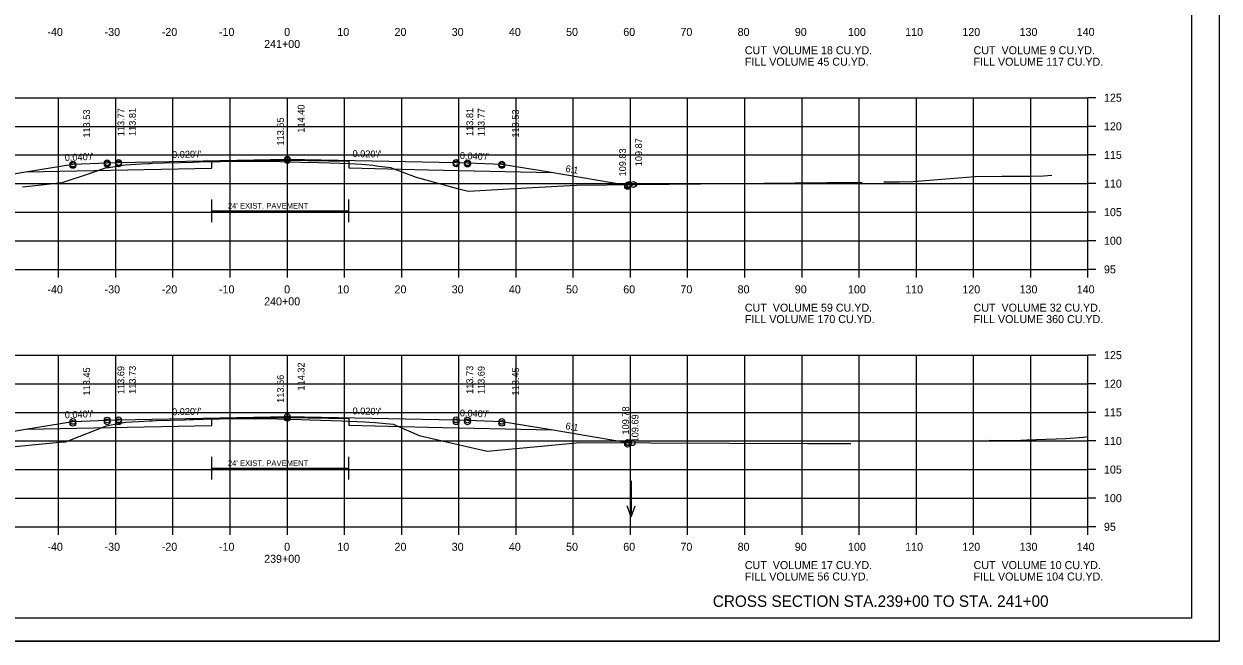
# Model space of a CAD drawing. Extents: x 1175611 to 1176402, y -433344 to -416213.
# Drawn here: x 1175734.9 to 1175943.9, y -422250 to -422142.1 of the extents above; entities that cross this region are included whole.
import ezdxf

# ---------------------------------------------------------------- set-up
doc = ezdxf.new("R2010")
doc.units = 0
for name, color, linetype in [('Default', 7, 'Continuous'), ('R_Alt Surface', 7, 'Continuous'), ('R_Axis', 7, 'Continuous'), ('R_Axis Annot', 7, 'Continuous'), ('R_Border', 7, 'Continuous'), ('R_Draft', 7, 'Continuous'), ('R_Exist Surface', 7, 'Continuous'), ('R_Fin Surface', 7, 'Continuous'), ('R_Grid', 7, 'Continuous'), ('R_No Plot', 7, 'Continuous'), ('R_Water Annot', 7, 'Continuous'), ('R_Xsect Elev', 7, 'Continuous'), ('R_Xsect Slope', 7, 'Continuous')]:
    doc.layers.add(name, color=color, linetype=linetype)

msp = doc.modelspace()

# ---------------------------------------------------------------- linework, layer by layer
at = {"layer": 'R_Alt Surface'}
for p, q in [((1175767.74, -422174.74), (1175791.74, -422174.74)), ((1175767.74, -422219.72), (1175791.74, -422219.72))]:
    msp.add_line(p, q, dxfattribs=at)
for points in [[(1175735.29, -422167.94), (1175767.74, -422167.29), (1175767.74, -422166.13), (1175780.97, -422165.87), (1175791.74, -422166.08), (1175791.74, -422167.24), (1175805.54, -422167.59), (1175827.19, -422168.02)], [(1175767.74, -422176.74), (1175767.74, -422172.74)], [(1175791.74, -422176.74), (1175791.74, -422172.74)], [(1175735.29, -422212.92), (1175767.74, -422212.27), (1175767.74, -422211.11), (1175780.97, -422210.85), (1175791.74, -422211.06), (1175791.74, -422212.22), (1175805.54, -422212.57), (1175827.19, -422213.01)], [(1175767.74, -422221.72), (1175767.74, -422217.72)], [(1175791.74, -422221.72), (1175791.74, -422217.72)]]:
    msp.add_lwpolyline(points, dxfattribs=at)
at = {"layer": 'R_Axis'}
for p, q in [((1175920.97, -422184.97), (1175920.97, -422154.97)), ((1175922.37, -422154.97), (1175920.97, -422154.97)), ((1175922.37, -422159.97), (1175920.97, -422159.97)), ((1175922.37, -422164.97), (1175920.97, -422164.97)), ((1175922.37, -422169.97), (1175920.97, -422169.97)), ((1175922.37, -422174.97), (1175920.97, -422174.97)), ((1175922.37, -422179.97), (1175920.97, -422179.97)), ((1175640.97, -422184.97), (1175920.97, -422184.97)), ((1175740.97, -422186.37), (1175740.97, -422184.97)), ((1175750.97, -422186.37), (1175750.97, -422184.97)), ((1175760.97, -422186.37), (1175760.97, -422184.97)), ((1175770.97, -422186.37), (1175770.97, -422184.97)), ((1175780.97, -422186.37), (1175780.97, -422184.97)), ((1175790.97, -422186.37), (1175790.97, -422184.97)), ((1175800.97, -422186.37), (1175800.97, -422184.97)), ((1175810.97, -422186.37), (1175810.97, -422184.97)), ((1175820.97, -422186.37), (1175820.97, -422184.97)), ((1175830.97, -422186.37), (1175830.97, -422184.97)), ((1175840.97, -422186.37), (1175840.97, -422184.97)), ((1175850.97, -422186.37), (1175850.97, -422184.97)), ((1175860.97, -422186.37), (1175860.97, -422184.97)), ((1175870.97, -422186.37), (1175870.97, -422184.97)), ((1175880.97, -422186.37), (1175880.97, -422184.97)), ((1175890.97, -422186.37), (1175890.97, -422184.97)), ((1175900.97, -422186.37), (1175900.97, -422184.97)), ((1175910.97, -422186.37), (1175910.97, -422184.97)), ((1175920.97, -422186.37), (1175920.97, -422184.97)), ((1175922.37, -422184.97), (1175920.97, -422184.97)), ((1175920.97, -422229.97), (1175920.97, -422199.97)), ((1175922.37, -422199.97), (1175920.97, -422199.97)), ((1175922.37, -422204.97), (1175920.97, -422204.97)), ((1175922.37, -422209.97), (1175920.97, -422209.97)), ((1175922.37, -422214.97), (1175920.97, -422214.97)), ((1175922.37, -422219.97), (1175920.97, -422219.97)), ((1175922.37, -422224.97), (1175920.97, -422224.97)), ((1175640.97, -422229.97), (1175920.97, -422229.97)), ((1175740.97, -422231.37), (1175740.97, -422229.97)), ((1175750.97, -422231.37), (1175750.97, -422229.97)), ((1175760.97, -422231.37), (1175760.97, -422229.97)), ((1175770.97, -422231.37), (1175770.97, -422229.97)), ((1175780.97, -422231.37), (1175780.97, -422229.97)), ((1175790.97, -422231.37), (1175790.97, -422229.97)), ((1175800.97, -422231.37), (1175800.97, -422229.97)), ((1175810.97, -422231.37), (1175810.97, -422229.97)), ((1175820.97, -422231.37), (1175820.97, -422229.97)), ((1175830.97, -422231.37), (1175830.97, -422229.97)), ((1175840.97, -422231.37), (1175840.97, -422229.97)), ((1175850.97, -422231.37), (1175850.97, -422229.97)), ((1175860.97, -422231.37), (1175860.97, -422229.97)), ((1175870.97, -422231.37), (1175870.97, -422229.97)), ((1175880.97, -422231.37), (1175880.97, -422229.97)), ((1175890.97, -422231.37), (1175890.97, -422229.97)), ((1175900.97, -422231.37), (1175900.97, -422229.97)), ((1175910.97, -422231.37), (1175910.97, -422229.97)), ((1175920.97, -422231.37), (1175920.97, -422229.97)), ((1175922.37, -422229.97), (1175920.97, -422229.97))]:
    msp.add_line(p, q, dxfattribs=at)
at = {"layer": 'R_Border'}
for q in [(1175939.15, -422040.51), (1175622.97, -422245.97)]:
    msp.add_line((1175939.15, -422245.97), q, dxfattribs=at)
at = {"layer": 'R_Exist Surface'}
for points in [[(1175734.66, -422170.56), (1175736.34, -422170.36), (1175741.62, -422169.8), (1175746.37, -422168.19), (1175749.16, -422167.24), (1175749.73, -422167.16), (1175751.16, -422166.95), (1175752.6, -422166.69), (1175755.43, -422166.53), (1175756.74, -422166.46), (1175757, -422166.45), (1175757.36, -422166.43), (1175759.42, -422166.36), (1175762.24, -422166.28), (1175764.42, -422166.23), (1175765.53, -422166.2), (1175767.7, -422166.14), (1175768.54, -422166.13), (1175769.24, -422166.11), (1175770.35, -422166.08), (1175773.91, -422166.06), (1175775.62, -422166.04), (1175777.92, -422166.08), (1175783.32, -422166.21), (1175786.47, -422166.3), (1175790.17, -422166.43), (1175791.81, -422166.49), (1175793.93, -422166.61), (1175794.61, -422166.65), (1175795.26, -422166.69), (1175795.89, -422166.77), (1175796.54, -422166.85), (1175799, -422167.15), (1175801.43, -422168.08), (1175803.48, -422168.88), (1175810.51, -422170.76), (1175812.61, -422171.33), (1175823.82, -422170.68), (1175831.56, -422170.23), (1175842.18, -422170.13), (1175875.33, -422169.81), (1175876, -422169.8), (1175877.95, -422169.78), (1175881.47, -422169.75)], [(1175885.25, -422169.69), (1175888.01, -422169.65), (1175890.49, -422169.6), (1175893.99, -422169.33), (1175901.24, -422168.74), (1175905.99, -422168.7), (1175911.02, -422168.68), (1175913.18, -422168.6), (1175914.67, -422168.52)], [(1175733.38, -422215.96), (1175741.12, -422215.21), (1175742.2, -422215.1), (1175742.96, -422214.81), (1175749.16, -422212.36), (1175750.76, -422212.05), (1175752.72, -422211.67), (1175754.95, -422211.56), (1175756.78, -422211.46), (1175757.25, -422211.44), (1175757.4, -422211.43), (1175757.97, -422211.41), (1175762.99, -422211.26), (1175763.81, -422211.23), (1175764.58, -422211.21), (1175768.12, -422211.12), (1175768.65, -422211.11), (1175769.03, -422211.1), (1175770.35, -422211.06), (1175774, -422211.04), (1175775.25, -422211.03), (1175779.2, -422211.11), (1175780.4, -422211.14), (1175783.44, -422211.22), (1175784.93, -422211.26), (1175790.54, -422211.45), (1175791.79, -422211.5), (1175793.17, -422211.56), (1175794.46, -422211.62), (1175795.24, -422211.66), (1175796.3, -422211.75), (1175799.46, -422212.05), (1175803.11, -422213.62), (1175804.05, -422214.04), (1175813.12, -422216.12), (1175815.9, -422216.76), (1175824.73, -422215.94), (1175832.1, -422215.25), (1175844.52, -422215.29), (1175871.91, -422215.39), (1175872.84, -422215.39), (1175879.49, -422215.39)], [(1175903.67, -422214.85), (1175906.8, -422214.88), (1175908.18, -422214.92), (1175910.28, -422214.8), (1175917.1, -422214.57), (1175920.21, -422214.28), (1175920.97, -422214.2)]]:
    msp.add_lwpolyline(points, dxfattribs=at)
at = {"layer": 'R_Fin Surface'}
for points in [[(1175721.42, -422170.25), (1175721.47, -422170.24), (1175735.2, -422167.95), (1175743.47, -422166.57), (1175749.47, -422166.33), (1175751.47, -422166.29), (1175780.97, -422165.7), (1175810.47, -422166.29), (1175812.47, -422166.33), (1175818.47, -422166.57), (1175826.75, -422167.95), (1175840.47, -422170.24), (1175840.74, -422170.15)], [(1175720.38, -422215.58), (1175721.47, -422215.22), (1175735.2, -422212.93), (1175743.47, -422211.55), (1175749.47, -422211.31), (1175751.47, -422211.27), (1175780.97, -422210.68), (1175810.47, -422211.27), (1175812.47, -422211.31), (1175818.47, -422211.55), (1175826.75, -422212.93), (1175840.47, -422215.22), (1175840.65, -422215.28)]]:
    msp.add_lwpolyline(points, dxfattribs=at)
at = {"layer": 'R_Grid'}
for p, q in [((1175640.97, -422154.97), (1175920.97, -422154.97)), ((1175640.97, -422154.97), (1175920.97, -422154.97)), ((1175740.97, -422184.97), (1175740.97, -422154.97)), ((1175740.97, -422184.97), (1175740.97, -422154.97)), ((1175750.97, -422184.97), (1175750.97, -422154.97)), ((1175750.97, -422184.97), (1175750.97, -422154.97)), ((1175760.97, -422184.97), (1175760.97, -422154.97)), ((1175760.97, -422184.97), (1175760.97, -422154.97)), ((1175770.97, -422184.97), (1175770.97, -422154.97)), ((1175770.97, -422184.97), (1175770.97, -422154.97)), ((1175780.97, -422184.97), (1175780.97, -422154.97)), ((1175780.97, -422184.97), (1175780.97, -422154.97)), ((1175790.97, -422184.97), (1175790.97, -422154.97)), ((1175790.97, -422184.97), (1175790.97, -422154.97)), ((1175800.97, -422184.97), (1175800.97, -422154.97)), ((1175800.97, -422184.97), (1175800.97, -422154.97)), ((1175810.97, -422184.97), (1175810.97, -422154.97)), ((1175810.97, -422184.97), (1175810.97, -422154.97)), ((1175820.97, -422184.97), (1175820.97, -422154.97)), ((1175820.97, -422184.97), (1175820.97, -422154.97)), ((1175830.97, -422184.97), (1175830.97, -422154.97)), ((1175830.97, -422184.97), (1175830.97, -422154.97)), ((1175840.97, -422184.97), (1175840.97, -422154.97)), ((1175840.97, -422184.97), (1175840.97, -422154.97)), ((1175850.97, -422184.97), (1175850.97, -422154.97)), ((1175850.97, -422184.97), (1175850.97, -422154.97)), ((1175860.97, -422184.97), (1175860.97, -422154.97)), ((1175860.97, -422184.97), (1175860.97, -422154.97)), ((1175870.97, -422184.97), (1175870.97, -422154.97)), ((1175870.97, -422184.97), (1175870.97, -422154.97)), ((1175880.97, -422184.97), (1175880.97, -422154.97)), ((1175880.97, -422184.97), (1175880.97, -422154.97)), ((1175890.97, -422184.97), (1175890.97, -422154.97)), ((1175890.97, -422184.97), (1175890.97, -422154.97)), ((1175900.97, -422184.97), (1175900.97, -422154.97)), ((1175900.97, -422184.97), (1175900.97, -422154.97)), ((1175910.97, -422184.97), (1175910.97, -422154.97)), ((1175910.97, -422184.97), (1175910.97, -422154.97)), ((1175920.97, -422184.97), (1175920.97, -422154.97)), ((1175920.97, -422184.97), (1175920.97, -422154.97)), ((1175640.97, -422159.97), (1175920.97, -422159.97)), ((1175640.97, -422159.97), (1175920.97, -422159.97)), ((1175640.97, -422164.97), (1175920.97, -422164.97)), ((1175640.97, -422164.97), (1175920.97, -422164.97)), ((1175640.97, -422169.97), (1175920.97, -422169.97)), ((1175640.97, -422169.97), (1175920.97, -422169.97)), ((1175640.97, -422174.97), (1175920.97, -422174.97)), ((1175640.97, -422174.97), (1175920.97, -422174.97)), ((1175640.97, -422179.97), (1175920.97, -422179.97)), ((1175640.97, -422179.97), (1175920.97, -422179.97)), ((1175640.97, -422184.97), (1175920.97, -422184.97)), ((1175640.97, -422184.97), (1175920.97, -422184.97)), ((1175640.97, -422199.97), (1175920.97, -422199.97)), ((1175640.97, -422199.97), (1175920.97, -422199.97)), ((1175740.97, -422229.97), (1175740.97, -422199.97)), ((1175740.97, -422229.97), (1175740.97, -422199.97)), ((1175750.97, -422229.97), (1175750.97, -422199.97)), ((1175750.97, -422229.97), (1175750.97, -422199.97)), ((1175760.97, -422229.97), (1175760.97, -422199.97)), ((1175760.97, -422229.97), (1175760.97, -422199.97)), ((1175770.97, -422229.97), (1175770.97, -422199.97)), ((1175770.97, -422229.97), (1175770.97, -422199.97)), ((1175780.97, -422229.97), (1175780.97, -422199.97)), ((1175780.97, -422229.97), (1175780.97, -422199.97)), ((1175790.97, -422229.97), (1175790.97, -422199.97)), ((1175790.97, -422229.97), (1175790.97, -422199.97)), ((1175800.97, -422229.97), (1175800.97, -422199.97)), ((1175800.97, -422229.97), (1175800.97, -422199.97)), ((1175810.97, -422229.97), (1175810.97, -422199.97)), ((1175810.97, -422229.97), (1175810.97, -422199.97)), ((1175820.97, -422229.97), (1175820.97, -422199.97)), ((1175820.97, -422229.97), (1175820.97, -422199.97)), ((1175830.97, -422229.97), (1175830.97, -422199.97)), ((1175830.97, -422229.97), (1175830.97, -422199.97)), ((1175840.97, -422229.97), (1175840.97, -422199.97)), ((1175840.97, -422229.97), (1175840.97, -422199.97)), ((1175850.97, -422229.97), (1175850.97, -422199.97)), ((1175850.97, -422229.97), (1175850.97, -422199.97)), ((1175860.97, -422229.97), (1175860.97, -422199.97)), ((1175860.97, -422229.97), (1175860.97, -422199.97)), ((1175870.97, -422229.97), (1175870.97, -422199.97)), ((1175870.97, -422229.97), (1175870.97, -422199.97)), ((1175880.97, -422229.97), (1175880.97, -422199.97)), ((1175880.97, -422229.97), (1175880.97, -422199.97)), ((1175890.97, -422229.97), (1175890.97, -422199.97)), ((1175890.97, -422229.97), (1175890.97, -422199.97)), ((1175900.97, -422229.97), (1175900.97, -422199.97)), ((1175900.97, -422229.97), (1175900.97, -422199.97)), ((1175910.97, -422229.97), (1175910.97, -422199.97)), ((1175910.97, -422229.97), (1175910.97, -422199.97)), ((1175920.97, -422229.97), (1175920.97, -422199.97)), ((1175920.97, -422229.97), (1175920.97, -422199.97)), ((1175640.97, -422204.97), (1175920.97, -422204.97)), ((1175640.97, -422204.97), (1175920.97, -422204.97)), ((1175640.97, -422209.97), (1175920.97, -422209.97)), ((1175640.97, -422209.97), (1175920.97, -422209.97)), ((1175640.97, -422214.97), (1175920.97, -422214.97)), ((1175640.97, -422214.97), (1175920.97, -422214.97)), ((1175640.97, -422219.97), (1175920.97, -422219.97)), ((1175640.97, -422219.97), (1175920.97, -422219.97)), ((1175640.97, -422224.97), (1175920.97, -422224.97)), ((1175640.97, -422224.97), (1175920.97, -422224.97)), ((1175640.97, -422229.97), (1175920.97, -422229.97)), ((1175640.97, -422229.97), (1175920.97, -422229.97))]:
    msp.add_line(p, q, dxfattribs=at)
at = {"layer": 'R_No Plot'}
msp.add_line((1175610.57, -422249.95), (1175943.91, -422249.95), dxfattribs=at)
msp.add_lwpolyline([(1175610.57, -422036.62), (1175943.91, -422036.62), (1175943.91, -422249.96), (1175610.57, -422249.96)], close=True, dxfattribs=at)
for centre in [(1175743.47, -422166.57), (1175743.47, -422166.81), (1175749.47, -422166.33), (1175749.47, -422166.57), (1175751.47, -422166.29), (1175751.47, -422166.53), (1175780.97, -422165.7), (1175780.97, -422165.94), (1175810.47, -422166.29), (1175810.47, -422166.53), (1175812.47, -422166.33), (1175812.47, -422166.57), (1175818.47, -422166.57), (1175818.47, -422166.81), (1175840.47, -422170.24), (1175840.47, -422170.48), (1175840.74, -422170.15), (1175840.74, -422170.15), (1175840.74, -422170.15), (1175840.74, -422170.15), (1175841.48, -422170.14), (1175751.47, -422211.27), (1175780.97, -422210.68), (1175780.97, -422211.02), (1175810.47, -422211.27), (1175743.47, -422211.55), (1175743.47, -422211.89), (1175749.47, -422211.31), (1175749.47, -422211.65), (1175751.47, -422211.61), (1175810.47, -422211.61), (1175812.47, -422211.31), (1175812.47, -422211.65), (1175818.47, -422211.55), (1175818.47, -422211.89), (1175840.47, -422215.22), (1175840.65, -422215.28), (1175840.65, -422215.28), (1175840.65, -422215.28), (1175840.65, -422215.28), (1175841.28, -422215.28), (1175840.47, -422215.55)]:
    msp.add_circle(centre, 0.5, dxfattribs=at)
at = {"layer": 'R_Water Annot'}
for p, q in [((1175841.08, -422221.95), (1175841.08, -422228.23)), ((1175841.08, -422228.23), (1175840.38, -422226.31)), ((1175841.08, -422228.23), (1175841.78, -422226.31))]:
    msp.add_line(p, q, dxfattribs=at)

# ---------------------------------------------------------------- texts
at = {"layer": 'Default'}
for s, p in [('CUT  VOLUME 18 CU.YD.', (1175860.97, -422147.37)), ('CUT  VOLUME 9 CU.YD.', (1175900.97, -422147.37)), ('FILL VOLUME 45 CU.YD.', (1175860.97, -422149.37)), ('FILL VOLUME 117 CU.YD.', (1175900.97, -422149.37)), ('CUT  VOLUME 59 CU.YD.', (1175860.97, -422192.37)), ('CUT  VOLUME 32 CU.YD.', (1175900.97, -422192.37)), ('FILL VOLUME 170 CU.YD.', (1175860.97, -422194.37)), ('FILL VOLUME 360 CU.YD.', (1175900.97, -422194.37)), ('CUT  VOLUME 17 CU.YD.', (1175860.97, -422237.37)), ('FILL VOLUME 56 CU.YD.', (1175860.97, -422239.37)), ('CUT  VOLUME 10 CU.YD.', (1175900.97, -422237.37)), ('FILL VOLUME 104 CU.YD.', (1175900.97, -422239.37))]:
    msp.add_text(s, height=1.4, dxfattribs=at).set_placement(p)
at = {"layer": 'R_Alt Surface'}
for p in [(1175770.56, -422174.36), (1175770.56, -422219.34)]:
    msp.add_text("24' EXIST. PAVEMENT", height=1, dxfattribs=at).set_placement(p)
at = {"layer": 'R_Axis Annot'}
for s, p in [('-40', (1175739.01, -422144.17)), ('-30', (1175749.01, -422144.17)), ('-20', (1175759.01, -422144.17)), ('-10', (1175769.01, -422144.17)), ('0', (1175780.41, -422144.17)), ('10', (1175789.71, -422144.17)), ('20', (1175799.71, -422144.17)), ('30', (1175809.71, -422144.17)), ('40', (1175819.71, -422144.17)), ('50', (1175829.71, -422144.17)), ('60', (1175839.71, -422144.17)), ('70', (1175849.71, -422144.17)), ('80', (1175859.71, -422144.17)), ('90', (1175869.71, -422144.17)), ('100', (1175879.01, -422144.17)), ('110', (1175889.01, -422144.17)), ('120', (1175899.01, -422144.17)), ('130', (1175909.01, -422144.17)), ('140', (1175919.01, -422144.17)), ('241+00', (1175776.91, -422146.27)), ('125', (1175923.77, -422155.67)), ('120', (1175923.77, -422160.67)), ('115', (1175923.77, -422165.67)), ('110', (1175923.77, -422170.67)), ('105', (1175923.77, -422175.67)), ('100', (1175923.77, -422180.67)), ('95', (1175923.77, -422185.67)), ('-40', (1175739.01, -422189.17)), ('-30', (1175749.01, -422189.17)), ('-20', (1175759.01, -422189.17)), ('-10', (1175769.01, -422189.17)), ('0', (1175780.41, -422189.17)), ('10', (1175789.71, -422189.17)), ('20', (1175799.71, -422189.17)), ('30', (1175809.71, -422189.17)), ('40', (1175819.71, -422189.17)), ('50', (1175829.71, -422189.17)), ('60', (1175839.71, -422189.17)), ('70', (1175849.71, -422189.17)), ('80', (1175859.71, -422189.17)), ('90', (1175869.71, -422189.17)), ('100', (1175879.01, -422189.17)), ('110', (1175889.01, -422189.17)), ('120', (1175899.01, -422189.17)), ('130', (1175909.01, -422189.17)), ('140', (1175919.01, -422189.17)), ('240+00', (1175776.91, -422191.27)), ('125', (1175923.77, -422200.67)), ('120', (1175923.77, -422205.67)), ('115', (1175923.77, -422210.67)), ('110', (1175923.77, -422215.67)), ('105', (1175923.77, -422220.67)), ('100', (1175923.77, -422225.67)), ('95', (1175923.77, -422230.67)), ('-40', (1175739.01, -422234.17)), ('-30', (1175749.01, -422234.17)), ('-20', (1175759.01, -422234.17)), ('-10', (1175769.01, -422234.17)), ('0', (1175780.41, -422234.17)), ('10', (1175789.71, -422234.17)), ('20', (1175799.71, -422234.17)), ('30', (1175809.71, -422234.17)), ('40', (1175819.71, -422234.17)), ('50', (1175829.71, -422234.17)), ('60', (1175839.71, -422234.17)), ('70', (1175849.71, -422234.17)), ('80', (1175859.71, -422234.17)), ('90', (1175869.71, -422234.17)), ('100', (1175879.01, -422234.17)), ('110', (1175889.01, -422234.17)), ('120', (1175899.01, -422234.17)), ('130', (1175909.01, -422234.17)), ('140', (1175919.01, -422234.17)), ('239+00', (1175776.91, -422236.27))]:
    msp.add_text(s, height=1.4, dxfattribs=at).set_placement(p)
at = {"layer": 'R_Draft'}
msp.add_text('CROSS SECTION STA.239+00 TO STA. 241+00', height=2, dxfattribs=at).set_placement((1175855.37, -422243.97))
at = {"layer": 'R_Xsect Elev'}
for s, p in [('114.40', (1175783.97, -422161.07)), ('113.53', (1175746.47, -422161.94)), ('113.77', (1175752.47, -422161.7)), ('113.81', (1175754.47, -422161.66)), ('113.65', (1175780.37, -422163.32)), ('113.81', (1175813.47, -422161.66)), ('113.77', (1175815.47, -422161.7)), ('113.53', (1175821.47, -422161.94)), ('109.87', (1175843, -422166.95)), ('109.83', (1175840.19, -422168.73)), ('113.45', (1175746.47, -422207.02)), ('113.69', (1175752.47, -422206.78)), ('113.73', (1175754.47, -422206.74)), ('114.32', (1175783.97, -422206.15)), ('113.73', (1175813.47, -422206.74)), ('113.69', (1175815.47, -422206.78)), ('113.45', (1175821.47, -422207.02)), ('113.66', (1175780.37, -422208.31)), ('109.78', (1175840.74, -422213.85)), ('109.69', (1175842.37, -422215.23))]:
    msp.add_text(s, height=1.2, rotation=90, dxfattribs=at).set_placement(p)
at = {"layer": 'R_Xsect Slope'}
for s, rotation, p in [("0.040'/'", 2.2906, (1175742.07, -422166.03)), ("0.020'/'", 1.1458, (1175760.83, -422165.5)), ("0.020'/'", 358.8542, (1175792.36, -422165.33)), ("0.040'/'", 357.7094, (1175811.12, -422165.68)), ('6:1', 350.5377, (1175829.55, -422167.91)), ("0.040'/'", 2.2906, (1175742.07, -422211.01)), ("0.020'/'", 1.1458, (1175760.83, -422210.48)), ("0.020'/'", 358.8542, (1175792.36, -422210.31)), ("0.040'/'", 357.7094, (1175811.12, -422210.66)), ('6:1', 350.5377, (1175829.55, -422212.89))]:
    msp.add_text(s, height=1.2, rotation=rotation, dxfattribs=at).set_placement(p)

doc.saveas('drawing.dxf')
